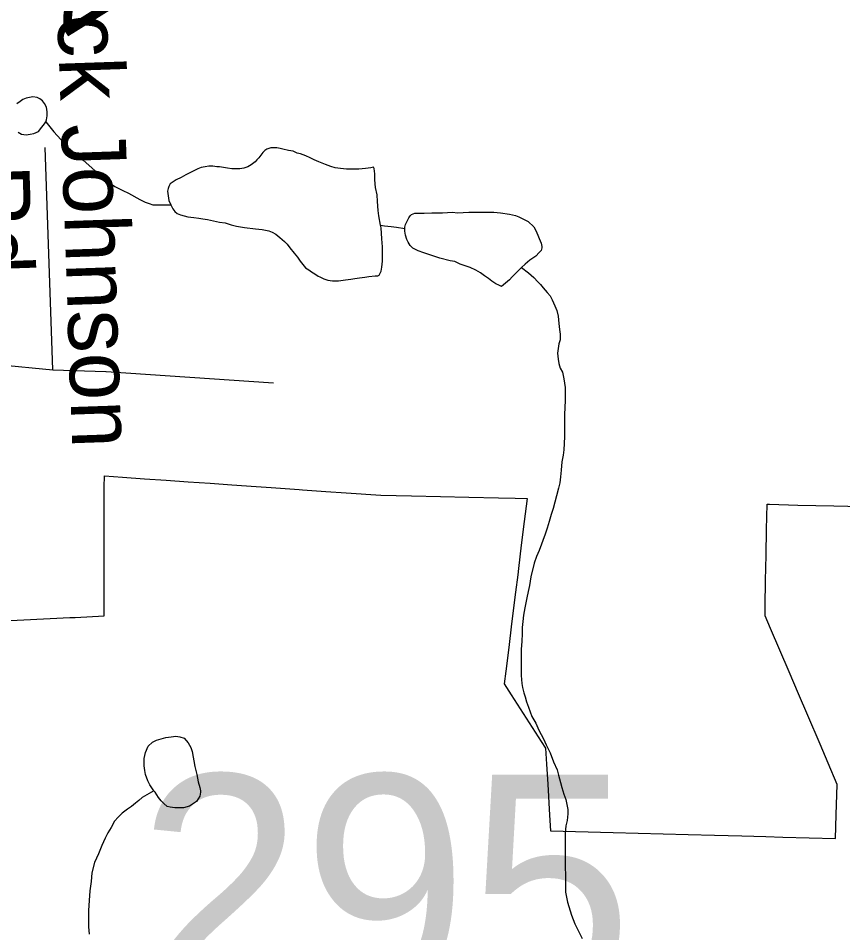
# Model space of a CAD drawing. Extents: x 2001466 to 31450019, y -30647475 to 847247.
# Drawn here: x 2059559 to 2061999, y 660912 to 663620 of the extents above; entities that cross this region are included whole.
import ezdxf

# ---------------------------------------------------------------- set-up
doc = ezdxf.new("R2010")
doc.units = 0
for name, color, linetype in [('Exist Boundary Political City Limit New', 7, 'Continuous'), ('Exist Hydrographic Misc Water Feature', 7, 'Continuous'), ('Exist Road Non-System Type 51', 7, 'Continuous'), ('Exist Road Non-System Type 51 Label', 7, 'Continuous'), ('Exist Road Secondary Structure Standard Bridge Number Label', 7, 'Continuous'), ('Exist Road Secondary Type 51 Number Label', 7, 'Continuous'), ('Map Preparation Boundary City Limit Buffer Line', 7, 'Continuous')]:
    doc.layers.add(name, color=color, linetype=linetype)

msp = doc.modelspace()

# ---------------------------------------------------------------- linework, layer by layer
at = {"layer": 'Exist Boundary Political City Limit New'}
msp.add_lwpolyline([(2059418, 661830.6), (2059710.8, 661845.1), (2059726.9, 661845.9), (2059813.2, 661850.2), (2059813.2, 662095.4), (2059812.9, 662231.2), (2059813.9, 662264.8), (2059866.9, 662261.1), (2059931.8, 662256.5), (2059996.6, 662251.9), (2060061.4, 662247.4), (2060126.2, 662242.9), (2060191.1, 662238.3), (2060263.2, 662233.2), (2060307.2, 662230.2), (2060389.9, 662224.4), (2060399.6, 662223.7), (2060468.9, 662218.9), (2060528.9, 662214.6), (2060632, 662207.4), (2060722.8, 662206.1), (2060808.8, 662204), (2060892.8, 662201.9), (2060979.8, 662199.9), (2061029.6, 662198.6), (2061064.6, 662198.2), (2061056.1, 662129.3), (2061047.6, 662059.8), (2061039.1, 661990.3), (2061036.9, 661971.5), (2061030.6, 661920.9), (2061019, 661826.7), (2061010.4, 661756.6), (2061001.6, 661686.4), (2060997.1, 661649.3), (2061018, 661616.7), (2061062.5, 661547.4), (2061106.9, 661478.1), (2061119.4, 661458.8), (2061122.2, 661411.6), (2061125.9, 661351.5), (2061131.4, 661260.3), (2061134.4, 661213.3), (2061320, 661208.4), (2061393.6, 661206.6), (2061467.5, 661204.6), (2061541.8, 661202.7), (2061619.9, 661200.7), (2061700.9, 661198.6), (2061771.4, 661196.8), (2061821.4, 661195.4), (2061977.5, 661191.4), (2061979.8, 661261.4), (2061982.5, 661351.4), (2061955.6, 661414.4), (2061931.9, 661469.9), (2061895.4, 661555.3), (2061867.8, 661619.7), (2061840.2, 661684.1), (2061812.8, 661748.4), (2061785.1, 661812.8), (2061769.1, 661850.4), (2061769.6, 661879.4), (2061771, 661955.1), (2061772.2, 662030.5), (2061773.6, 662106), (2061775, 662181), (2061781.9, 662180.8), (2061866, 662178.4), (2061973.2, 662175.8), (2062096.6, 662172.8)], dxfattribs=at)
at = {"layer": 'Exist Hydrographic Misc Water Feature'}
for points in [[(2059640.1, 663313.1), (2059642.2, 663319.1), (2059644.2, 663331.1), (2059644.2, 663343.1), (2059642, 663357.1), (2059636, 663367.1), (2059630.1, 663375.1), (2059622.1, 663381.1), (2059614.1, 663385.1), (2059602, 663387.1), (2059592.1, 663385), (2059582.1, 663383), (2059572, 663379), (2059564, 663373), (2059554, 663367)], [(2059558.3, 663283), (2059568.3, 663277), (2059582.3, 663275.1), (2059594.2, 663277.1), (2059604.2, 663279.1), (2059618.4, 663285.1), (2059628.2, 663297.1), (2059636.2, 663307.1), (2059640.1, 663313.1)], [(2059640.1, 663313.1), (2059664.3, 663283.2), (2059706.3, 663237.2), (2059720.3, 663225.3), (2059750.4, 663199.3), (2059776.5, 663177.4), (2059798.4, 663157.4), (2059822.4, 663137.5), (2059844.6, 663121.5), (2059868.5, 663109.6), (2059884.5, 663101.6)], [(2060630.5, 663007.1), (2060626.4, 663035), (2060624.4, 663051), (2060622.3, 663077), (2060620.5, 663097), (2060616.4, 663119), (2060614.3, 663141), (2060614.3, 663159), (2060612.3, 663174.9), (2060610.2, 663178.9), (2060602.2, 663176.9), (2060586.2, 663174.9), (2060566.3, 663172.9), (2060546.2, 663172.9), (2060530.2, 663172.8), (2060512.2, 663174.8), (2060496.2, 663176.7), (2060484.3, 663180.7), (2060468.3, 663186.7), (2060448.2, 663194.7), (2060434.3, 663200.6), (2060422.2, 663206.6), (2060410.1, 663212.6), (2060394.1, 663218.6), (2060384.2, 663220.6), (2060372.2, 663226.5), (2060358.2, 663228.5), (2060342.2, 663232.5), (2060334.2, 663234.5), (2060324.2, 663236.5), (2060314.1, 663236.3), (2060306.1, 663236.3), (2060300.2, 663234.4), (2060294.2, 663232.4), (2060288.1, 663228.4), (2060282.1, 663222.4), (2060276.2, 663214.3), (2060270.2, 663206.3), (2060264.3, 663200.3), (2060260.2, 663194.3), (2060248.3, 663186.3), (2060238.3, 663180.2), (2060226.4, 663176.2), (2060214.3, 663174.2), (2060200.3, 663174.2), (2060190.3, 663174.2), (2060178.2, 663176.2), (2060166.3, 663178.1), (2060154.2, 663180.1), (2060146.2, 663180.1), (2060134.3, 663182.1), (2060122.2, 663182.1), (2060112.3, 663180.1), (2060100.3, 663178), (2060090.2, 663174), (2060082.4, 663170), (2060074.4, 663166), (2060066.4, 663161.9), (2060054.3, 663155.9), (2060040.4, 663147.9), (2060026.4, 663141.9), (2060014.3, 663133.9), (2060008.4, 663129.9), (2060004.5, 663121.9), (2060002.4, 663115.9), (2060000.6, 663107.9), (2060002.4, 663093.8), (2060004.5, 663079.8), (2060010.4, 663067.8)], [(2059884.5, 663101.6), (2059918.6, 663083.7), (2059934.6, 663075.7), (2059946.5, 663071.7), (2059956.5, 663067.7), (2059966.6, 663067.8), (2059988.5, 663067.8), (2059996.5, 663067.8), (2060010.4, 663067.8)], [(2060010.4, 663067.8), (2060016.6, 663055.9), (2060022.5, 663047.9), (2060028.7, 663041.9), (2060038.7, 663037.9), (2060060.7, 663032), (2060078.7, 663030), (2060092.7, 663028.1), (2060104.6, 663026.1), (2060118.7, 663024.1), (2060136.5, 663020.1), (2060154.6, 663016.1), (2060170.6, 663014.2), (2060188.6, 663008.2), (2060204.6, 663004.2), (2060228.6, 663000.3), (2060260.6, 662996.4), (2060280.7, 662994.4), (2060300.6, 662990.4), (2060310.6, 662986.4), (2060320.7, 662980.4), (2060332.6, 662970.5), (2060346.7, 662958.5), (2060354.7, 662950.6), (2060362.7, 662940.6), (2060374.8, 662924.6), (2060384.9, 662912.6), (2060392.9, 662900.6), (2060400.9, 662890.6), (2060408.9, 662880.6), (2060418.7, 662874.7), (2060426.7, 662868.7), (2060436.9, 662862.7), (2060446.8, 662856.7), (2060450.9, 662854.7), (2060462.8, 662848.8), (2060474.9, 662844.8), (2060488.8, 662842.8), (2060506.9, 662842.8), (2060527, 662844.9), (2060543, 662846.9), (2060554.9, 662849), (2060568.8, 662851), (2060584.8, 662853), (2060596.7, 662855), (2060614.7, 662857.1), (2060622.7, 662857.1), (2060626.8, 662859.1), (2060632.8, 662871), (2060634.8, 662883), (2060636.7, 662901.1), (2060636.7, 662915.1), (2060636.7, 662943.1), (2060634.6, 662967.1), (2060632.6, 662999.1), (2060630.5, 663007.1)], [(2060702.5, 662997.2), (2060702.5, 663001.2), (2060704.5, 663009.2), (2060710.5, 663021.2), (2060714.6, 663029.2), (2060718.5, 663035.2), (2060722.4, 663039.2), (2060732.4, 663043.2), (2060746.4, 663043.2), (2060760.3, 663043.2), (2060782.5, 663043.3), (2060798.5, 663043.3), (2060814.4, 663043.4), (2060844.4, 663045.4), (2060858.3, 663043.4), (2060892.4, 663045.5), (2060940.3, 663045.7), (2060966.4, 663045.7), (2060986.5, 663043.7), (2061012.3, 663039.8), (2061030.4, 663035.8), (2061040.4, 663031.8), (2061056.4, 663023.8), (2061068.3, 663017.8), (2061084.3, 663001.9), (2061090.4, 662991.9), (2061096.6, 662977.9), (2061100.5, 662967.9), (2061106.4, 662953.9), (2061108.5, 662943.9), (2061108.5, 662939.9), (2061106.4, 662932), (2061100.5, 662926), (2061090.7, 662915.9), (2061072.6, 662903.9), (2061058.7, 662891.9), (2061048.6, 662881.8)], [(2060630.5, 663007.1), (2060642.6, 663005.1), (2060662.5, 663003.1), (2060678.5, 663001.1), (2060702.5, 662997.2)], [(2061048.6, 662881.8), (2061044.7, 662877.8), (2061020.7, 662853.8), (2061012.7, 662845.8), (2060988.7, 662825.8), (2060980.7, 662829.7), (2060972.7, 662833.7), (2060960.9, 662841.7), (2060950.8, 662849.7), (2060938.7, 662857.6), (2060926.8, 662865.6), (2060912.7, 662873.6), (2060896.7, 662881.6), (2060866.5, 662891.5), (2060850.5, 662899.4), (2060836.6, 662901.4), (2060806.7, 662909.4), (2060782.7, 662917.3), (2060758.7, 662925.3), (2060742.7, 662931.2), (2060726.7, 662939.2), (2060718.7, 662947.2), (2060712.5, 662957.2), (2060708.6, 662965.2), (2060704.5, 662977.2), (2060702.5, 662989.2), (2060702.5, 662997.2)], [(2061048.6, 662881.8), (2061068.7, 662865.9), (2061084.7, 662851.9), (2061096.8, 662839.9), (2061104.8, 662831.9), (2061112.8, 662821.9), (2061124.7, 662808), (2061132.7, 662798), (2061138.8, 662786), (2061146.8, 662768.1), (2061152.8, 662754.1), (2061156.9, 662738.1), (2061158.9, 662716.1), (2061161, 662698.1), (2061163, 662684.1), (2061163, 662668.1), (2061158.9, 662656.1), (2061157.1, 662642.1), (2061155, 662628.1), (2061157.1, 662610.1), (2061159.1, 662598.1), (2061163, 662584.1), (2061169.2, 662572.1), (2061173.3, 662552.1), (2061177.2, 662526.2), (2061177.4, 662488.2), (2061175.3, 662446.2), (2061175.5, 662426.2), (2061175.5, 662394.2), (2061175.5, 662380.2), (2061173.7, 662342.2), (2061171.6, 662326.2), (2061167.8, 662306.2), (2061165.7, 662282.2), (2061163.7, 662262.2), (2061161.8, 662244.2), (2061157.9, 662228.2), (2061151.8, 662206.2), (2061141.9, 662168.1), (2061136, 662150.1), (2061130, 662130.1), (2061124.1, 662110.2), (2061118.1, 662092.2), (2061100.3, 662044.1), (2061092.3, 662026.1), (2061086.1, 662006.1), (2061076.3, 661966.1), (2061072.4, 661940.1), (2061068.3, 661922.1), (2061064.4, 661904.1), (2061058.5, 661874.1), (2061054.6, 661852.1), (2061052.5, 661834.1), (2061050.7, 661816.1), (2061050.7, 661798.1), (2061048.8, 661774.1), (2061046.8, 661752.1), (2061046.8, 661738.1), (2061046.8, 661710.1), (2061046.8, 661690.1), (2061046.8, 661674.1), (2061048.8, 661650.1), (2061050.9, 661638.1), (2061055, 661622.1), (2061058.9, 661610.1), (2061063, 661596.1), (2061068.9, 661580.1), (2061079.2, 661552.2), (2061091.1, 661532.2), (2061099.1, 661512.2), (2061113.2, 661486.3), (2061121.2, 661468.3), (2061133.3, 661444.3), (2061143.4, 661418.3), (2061153.4, 661394.3), (2061157.3, 661378.3), (2061163.4, 661356.4), (2061167.5, 661342.4), (2061173.5, 661322.4), (2061179.4, 661306.4), (2061185.6, 661276.5), (2061185.6, 661264.5), (2061183.5, 661244.5), (2061179.6, 661228.5), (2061177.8, 661206.4), (2061177.8, 661186.4), (2061177.8, 661158.5), (2061177.8, 661138.5), (2061177.8, 661126.5), (2061177.8, 661106.5), (2061178, 661082.5), (2061178, 661060.4), (2061178, 661032.5), (2061184.2, 661002.5), (2061196, 660964.5), (2061206.1, 660938.5), (2061228.2, 660894.6)], [(2059959.8, 661332.1), (2059955.7, 661338.1), (2059947.7, 661350.1), (2059941.7, 661362.1), (2059935.6, 661380.1), (2059933.5, 661392.1), (2059931.5, 661406.1), (2059931.7, 661428), (2059935.4, 661446), (2059943.4, 661464), (2059955.5, 661476.1), (2059967.4, 661482.1), (2059981.5, 661486.1), (2059995.5, 661490.2), (2060011.3, 661492.2), (2060025.4, 661494.2), (2060037.3, 661492.2), (2060049.4, 661488.2), (2060061.5, 661474.3), (2060069.5, 661460.3), (2060073.4, 661448.3), (2060081.6, 661404.3), (2060087.5, 661380.4), (2060091.6, 661358.4), (2060095.7, 661342.4), (2060097.8, 661332.4), (2060097.8, 661328.4), (2060095.7, 661316.3), (2060091.6, 661308.3), (2060085.7, 661300.4), (2060077.7, 661294.4), (2060065.8, 661286.3), (2060047.8, 661282.3), (2060035.9, 661282.3), (2060021.9, 661282.3), (2060007.8, 661284.3), (2059999.8, 661286.2), (2059989.7, 661294.2), (2059981.7, 661302.2), (2059973.7, 661312.2), (2059963.7, 661328.1), (2059959.8, 661332.1)], [(2059959.8, 661332.1), (2059925.8, 661312), (2059915.7, 661304), (2059905.9, 661296), (2059893.8, 661286), (2059881.9, 661278), (2059865.9, 661266), (2059853.8, 661253.9), (2059843.9, 661241.9), (2059833.9, 661223.9), (2059824, 661207.9), (2059816, 661191.9), (2059806, 661169.9), (2059796.2, 661145.8), (2059784.1, 661119.9), (2059776.3, 661089.8), (2059774.2, 661063.8), (2059770.3, 661035.8), (2059768.3, 661007.8), (2059766.4, 660977.9), (2059766.4, 660955.9), (2059766.4, 660929.9), (2059768.7, 660907.9)]]:
    msp.add_lwpolyline(points, dxfattribs=at)
at = {"layer": 'Exist Road Non-System Type 51'}
for p, q in [((2059661.2, 662579.1), (2059638.6, 663237.6)), ((2059300.5, 662612.9), (2059661.2, 662579.1)), ((2059661.2, 662579.1), (2059817.6, 662574))]:
    msp.add_line(p, q, dxfattribs=at)
msp.add_lwpolyline([(2059817.6, 662574), (2059819.1, 662573.9), (2060314.4, 662539.9)], dxfattribs=at)
at = {"layer": 'Map Preparation Boundary City Limit Buffer Line'}
msp.add_lwpolyline([(2059418, 661830.6), (2059710.8, 661845.1), (2059726.9, 661845.9), (2059813.2, 661850.2), (2059813.2, 662095.4), (2059812.9, 662231.2), (2059813.9, 662264.8), (2059866.9, 662261.1), (2059931.8, 662256.5), (2059996.6, 662251.9), (2060061.4, 662247.4), (2060126.2, 662242.9), (2060191.1, 662238.3), (2060263.2, 662233.2), (2060307.2, 662230.2), (2060389.9, 662224.4), (2060399.6, 662223.7), (2060468.9, 662218.9), (2060528.9, 662214.6), (2060632, 662207.4), (2060722.8, 662206.1), (2060808.8, 662204), (2060892.8, 662201.9), (2060979.8, 662199.9), (2061029.6, 662198.6), (2061064.6, 662198.2), (2061056.1, 662129.3), (2061047.6, 662059.8), (2061039.1, 661990.3), (2061036.9, 661971.5), (2061030.6, 661920.9), (2061019, 661826.7), (2061010.4, 661756.6), (2061001.6, 661686.4), (2060997.1, 661649.3), (2061018, 661616.7), (2061062.5, 661547.4), (2061106.9, 661478.1), (2061119.4, 661458.8), (2061122.2, 661411.6), (2061125.9, 661351.5), (2061131.4, 661260.3), (2061134.4, 661213.3), (2061320, 661208.4), (2061393.6, 661206.6), (2061467.5, 661204.6), (2061541.8, 661202.7), (2061619.9, 661200.7), (2061700.9, 661198.6), (2061771.4, 661196.8), (2061821.4, 661195.4), (2061977.5, 661191.4), (2061979.8, 661261.4), (2061982.5, 661351.4), (2061955.6, 661414.4), (2061931.9, 661469.9), (2061895.4, 661555.3), (2061867.8, 661619.7), (2061840.2, 661684.1), (2061812.8, 661748.4), (2061785.1, 661812.8), (2061769.1, 661850.4), (2061769.6, 661879.4), (2061771, 661955.1), (2061772.2, 662030.5), (2061773.6, 662106), (2061775, 662181), (2061781.9, 662180.8), (2061866, 662178.4), (2061973.2, 662175.8), (2062096.6, 662172.8)], dxfattribs=at)

# ---------------------------------------------------------------- texts
at = {"layer": 'Exist Road Non-System Type 51 Label'}
for s, p in [('Buck Johnson', (2059663.8, 663940)), ('Rd.', (2059401.2, 663182.2))]:
    msp.add_text(s, height=190, rotation=271.9653, dxfattribs=at).set_placement(p)
at = {"layer": 'Exist Road Secondary Structure Standard Bridge Number Label'}
msp.add_text('295', height=656.17, dxfattribs=at).set_placement((2059912.6, 660723.6))
at = {"layer": 'Exist Road Secondary Type 51 Number Label'}
msp.add_text('2768', height=250, rotation=31.918, dxfattribs=at).set_placement((2059691.8, 663557.3))

doc.saveas('drawing.dxf')
